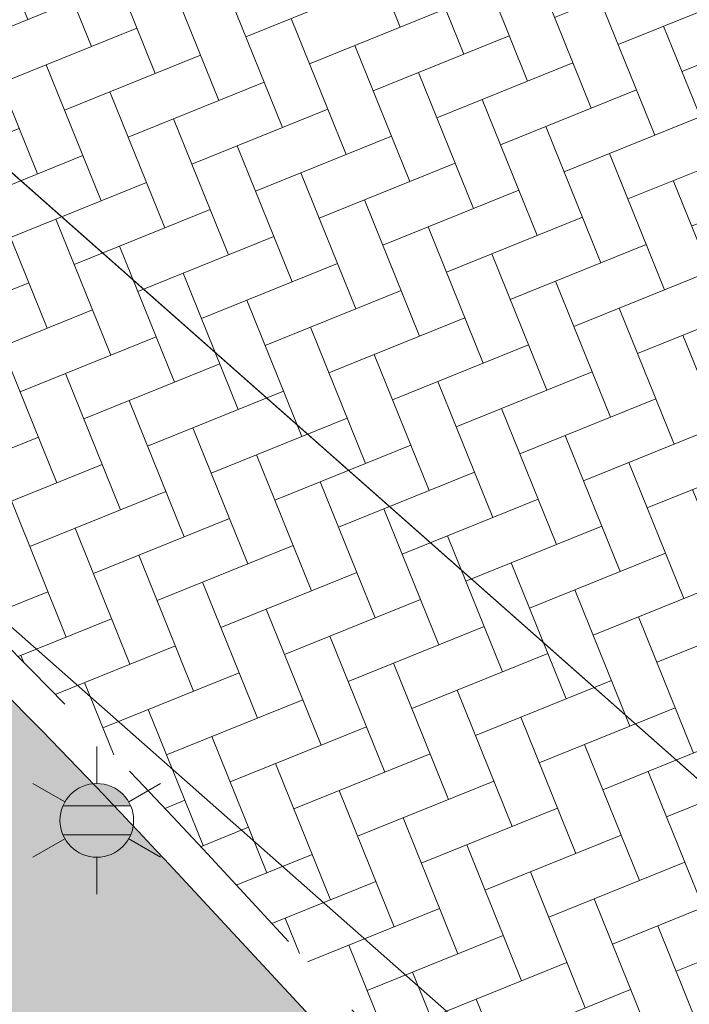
# Model space of a CAD drawing. Header units: metres. Extents: x 163543 to 168130, y 402678 to 405437.
# Tile 914 of 1056: x 165503.9 to 165506.77, y 403945.17 to 403949.39. Entities that reach past the tile are written whole.
import ezdxf
from ezdxf.enums import TextEntityAlignment as Align

# ---------------------------------------------------------------- set-up
doc = ezdxf.new("R2010")
doc.units = ezdxf.units.M
doc.linetypes.add('X-CA190022.004-UO-DWM_Snelfietsroute$0$VH-TROTTOIRBAND_130-150', pattern=[15, 5, -2, 2, -2, 2, -2])
doc.layers.get('0').update_dxf_attribs({"lineweight": 25})
for name, color, linetype, lineweight in [('X-CA190022.004-UO-ARC_Arcering$0$N-WE-VH-VERHARDING_BETONSTRAATSTEEN-A-200', 252, 'Continuous', 18), ('X-CA190022.004-UO-BGT_Ondergrond$0$GE_314_WGDRijbaanLokaleweg_Vlak_GEM', 253, 'Continuous', 9), ('X-CA190022.004-UO-BGT_Ondergrond$0$GE_316_WGDFietspad_Vlak_GEM', 253, 'Continuous', 9), ('X-CA190022.004-UO-BGT_Ondergrond$0$GE_317_WGDVoetpad_Vlak_GEM', 253, 'Continuous', 9), ('X-CA190022.004-UO-BGT_Ondergrond$0$GE_861_PALLichtmast_Punt_GEM', 253, 'Continuous', 9), ('X-CA190022.004-UO-DWM_Snelfietsroute$0$N-WE-VH-KANTOPSLUITING_ACHTERKANTBAND-G', 7, 'Continuous', 9), ('X-CA190022.004-UO-DWM_Snelfietsroute$0$N-WE-VH-KANTOPSLUITING_TROTTOIRBAND_130 150-G', 124, 'X-CA190022.004-UO-DWM_Snelfietsroute$0$VH-TROTTOIRBAND_130-150', 35)]:
    doc.layers.add(name, color=color, linetype=linetype, lineweight=lineweight)
doc.layers.add('X-CA190022.004-UO-ARC_Arcering$0$N-WE-VH-VERHARDING_TEGEL-A-200 60MM TEGEL', color=252, linetype='Continuous', lineweight=18, transparency=0.5)
doc.styles.add('X-CA190022.004-UO-BGT_Ondergrond$0$NLCS-ISO', font='NLCS-ISO.ttf')

# ---------------------------------------------------------------- blocks, each defined once
blk = doc.blocks.new('X-CA190022.004-UO-BGT_Ondergrond$0$N-SIE-WEG_LICHTMAST-SO')
h = blk.add_hatch(color=256)
h.paths.add_polyline_path([(1.163, 0.5, 0.658505), (-1.163, 0.5)])
h.paths.add_polyline_path([(-1.163, -0.5, 0.658505), (1.163, -0.5)])
at = {"flags": 128}
for points in [[(0, 1.266), (0, 2.531)], [(-2.192, 1.266), (-1.096, 0.633)], [(1.096, 0.633), (2.192, 1.266)], [(-1.163, 0.5), (1.163, 0.5)], [(-2.192, -1.266), (-1.096, -0.633)], [(-1.163, -0.5), (1.163, -0.5)], [(2.192, -1.266), (1.096, -0.633)], [(0, -1.266), (0, -2.531)]]:
    blk.add_lwpolyline(points, dxfattribs=at)
at = {"ltscale": 0.5}
blk.add_circle((0, 0), 1.266, dxfattribs=at)
at = {"style": 'X-CA190022.004-UO-BGT_Ondergrond$0$NLCS-ISO'}
blk.add_attdef('TYPE', text='', height=1.8, dxfattribs=at).set_placement((0, 2.531), align=Align.BOTTOM_CENTER)
blk = doc.blocks.new('X-CA190022.004-UO-BGT_Ondergrond$0$IMGEOLichtmastpaal')
at = {"xscale": 5, "yscale": 5, "zscale": 5}
blk.add_blockref('X-CA190022.004-UO-BGT_Ondergrond$0$N-SIE-WEG_LICHTMAST-SO', (0.04, 6.39), dxfattribs=at)

msp = doc.modelspace()

# ---------------------------------------------------------------- hatches: boundary and pattern name
at = {"layer": 'X-CA190022.004-UO-ARC_Arcering$0$N-WE-VH-VERHARDING_BETONSTRAATSTEEN-A-200'}
h = msp.add_hatch(dxfattribs=at)
h.set_pattern_fill('AVH-BSS_KEIFORMAAT_KEPER', color=256, scale=2, angle=292, pattern_type=2)
h.set_pattern_definition([(292, (0, 0), (0.27337599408, -0.11604122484), [0.63, -0.21]), (202, (0.38942, 0.15733), (0.27337599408, -0.11604122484), [0.63, -0.21])])
h.paths.add_polyline_path([(165512.9665, 403948.7405, 0.01887), (165510.8907, 403950.3731), (165509.5577, 403951.3424, -0.024626), (165506.8741, 403953.5036), (165502.2074, 403948.2453, -0.024924), (165504.7037, 403945.8104), (165505.7667, 403944.6648, 0.019423), (165507.6915, 403942.7455), (165509.6688, 403944.9946, -1), (165510.9919, 403946.4944)])
at = {"layer": 'X-CA190022.004-UO-ARC_Arcering$0$N-WE-VH-VERHARDING_TEGEL-A-200 60MM TEGEL', "ltscale": 0.5}
h = msp.add_hatch(color=256, dxfattribs=at)
h.dxf.hatch_style = 1
h.paths.add_polyline_path([(165505.6568, 403944.5627), (165504.5938, 403945.7083, 0.024927), (165502.1078, 403948.1331), (165501.3947, 403947.3296), (165502.549, 403946.314), (165502.868, 403944.836), (165505.1233, 403942.8522), (165508.068, 403940.262), (165506.299, 403938.205), (165507.562, 403937.263), (165509.1296, 403936.0378), (165509.3671, 403936.2887), (165509.8509, 403936.8407, 0.41325), (165509.5975, 403940.7859), (165508.8662, 403941.431), (165508.8992, 403941.4685), (165508.1494, 403942.1301), (165508.1494, 403942.1301, -0.024787)])

# ---------------------------------------------------------------- linework, layer by layer
at = {"layer": 'X-CA190022.004-UO-BGT_Ondergrond$0$GE_314_WGDRijbaanLokaleweg_Vlak_GEM', "flags": 128}
msp.add_lwpolyline([(165475.679, 403979.24), (165481.989, 403973.676), (165489.952, 403966.654), (165503.146, 403954.964), (165511.755, 403947.369), (165508.974, 403944.22), (165471.36, 403977.447), (165465.041, 403983.368), (165460.723, 403987.853), (165456.771, 403992.257), (165447.198, 404004.181), (165445.201, 404006.669)], dxfattribs=at)
at = {"layer": 'X-CA190022.004-UO-BGT_Ondergrond$0$GE_316_WGDFietspad_Vlak_GEM', "flags": 128}
msp.add_lwpolyline([(165471.36, 403977.447), (165508.974, 403944.22), (165508.008, 403943.126), (165497.262, 403952.61), (165488.043, 403960.727), (165485.951, 403962.569), (165476.921, 403970.557), (165469.858, 403976.806)], dxfattribs=at)
at = {"layer": 'X-CA190022.004-UO-BGT_Ondergrond$0$GE_317_WGDVoetpad_Vlak_GEM', "flags": 128}
msp.add_lwpolyline([(165497.262, 403952.61), (165508.008, 403943.126), (165509.293, 403941.944)], dxfattribs=at)
at = {"layer": 'X-CA190022.004-UO-DWM_Snelfietsroute$0$N-WE-VH-KANTOPSLUITING_ACHTERKANTBAND-G', "ltscale": 0.2, "flags": 128}
msp.add_lwpolyline([(165502.1081, 403948.1328, -0.024924), (165504.5938, 403945.7083), (165505.6568, 403944.5627, 0.024787), (165508.1493, 403942.1302, 0.024787)], format="xyb", dxfattribs=at)
at = {"layer": 'X-CA190022.004-UO-DWM_Snelfietsroute$0$N-WE-VH-KANTOPSLUITING_TROTTOIRBAND_130 150-G', "ltscale": 0.2, "flags": 128}
msp.add_lwpolyline([(165502.2074, 403948.2453, -0.024924), (165504.7037, 403945.8104), (165505.7667, 403944.6648, 0.024787), (165508.2486, 403942.2426, 0.024787)], format="xyb", dxfattribs=at)

# ---------------------------------------------------------------- block references
at = {"layer": 'X-CA190022.004-UO-BGT_Ondergrond$0$GE_861_PALLichtmast_Punt_GEM', "xscale": 0.025, "yscale": 0.025, "zscale": 0.025}
msp.add_blockref('X-CA190022.004-UO-BGT_Ondergrond$0$IMGEOLichtmastpaal', (165504.228, 403945.795), dxfattribs=at)

doc.saveas('drawing.dxf')
